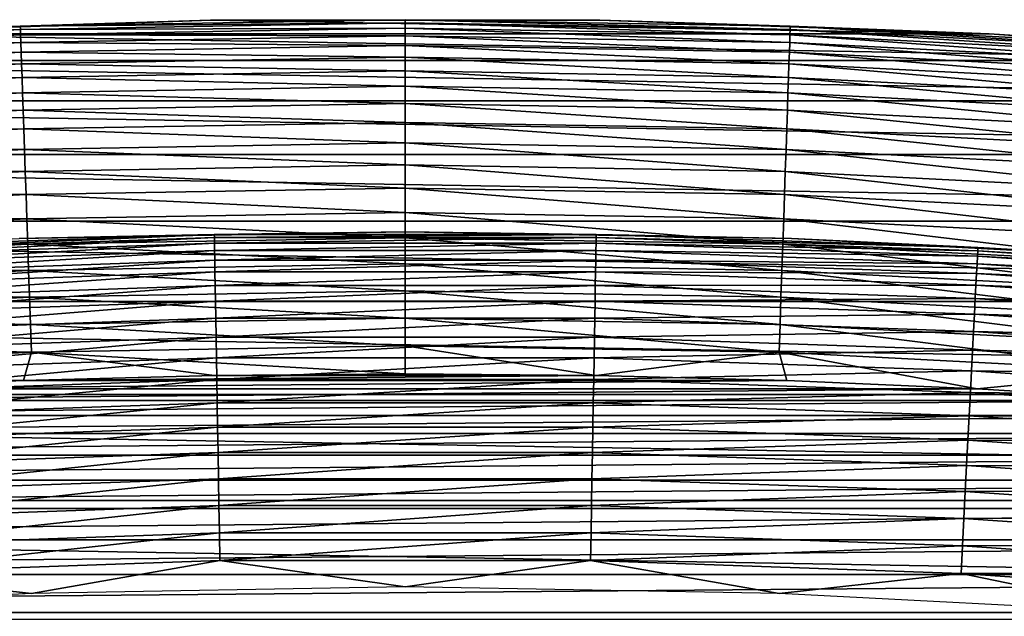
# Model space of a CAD drawing. Header units: millimetres. Extents: x -161 to 161, y -94 to 1149.
# Tile 543 of 656: x 73.91 to 76.69, y -27.48 to -25.8. Entities that reach past the tile are written whole.
import ezdxf

# ---------------------------------------------------------------- set-up
doc = ezdxf.new("R2010")
doc.units = ezdxf.units.MM
doc.header["$LTSCALE"] = 81.481481
for name, color, linetype in [('425', 7, 'CONTINUOUS'), ('426', 7, 'CONTINUOUS'), ('427', 7, 'CONTINUOUS'), ('429', 7, 'CONTINUOUS'), ('430', 7, 'CONTINUOUS')]:
    doc.layers.add(name, color=color, linetype=linetype)

msp = doc.modelspace()

# ---------------------------------------------------------------- linework, layer by layer
at = {"layer": '425', "linetype": 'CONTINUOUS'}
for points in [[(74.4625, -26.8049, -46.2096), (73.9256, -26.8189, -46.2096), (75.5375, -26.8049, -46.2096), (74.4625, -26.8049, -46.2096)], [(75.5375, -26.8049, -46.2096), (73.9256, -26.8189, -46.2096), (76.0744, -26.8189, -46.2096), (75.5375, -26.8049, -46.2096)], [(75, -26.8003, -46.2096), (74.4625, -26.8049, -46.2096), (75.5375, -26.8049, -46.2096), (75, -26.8003, -46.2096)], [(73.9256, -26.8189, -46.2096), (73.3896, -26.8422, -46.2096), (76.0744, -26.8189, -46.2096), (73.9256, -26.8189, -46.2096)], [(76.0744, -26.8189, -46.2096), (73.3896, -26.8422, -46.2096), (76.6104, -26.8422, -46.2096), (76.0744, -26.8189, -46.2096)], [(73.3896, -26.8422, -46.2096), (72.855, -26.8749, -46.2096), (76.6104, -26.8422, -46.2096), (73.3896, -26.8422, -46.2096)], [(76.6104, -26.8422, -46.2096), (72.855, -26.8749, -46.2096), (77.145, -26.8749, -46.2096), (76.6104, -26.8422, -46.2096)], [(72.855, -26.8749, -46.2096), (72.321, -26.917, -46.2096), (77.145, -26.8749, -46.2096), (72.855, -26.8749, -46.2096)], [(77.145, -26.8749, -46.2096), (72.321, -26.917, -46.2096), (77.679, -26.917, -46.2096), (77.145, -26.8749, -46.2096)], [(72.321, -26.917, -46.2096), (71.7868, -26.9685, -46.2096), (77.679, -26.917, -46.2096), (72.321, -26.917, -46.2096)], [(77.679, -26.917, -46.2096), (71.7868, -26.9685, -46.2096), (78.2132, -26.9685, -46.2096), (77.679, -26.917, -46.2096)], [(71.7868, -26.9685, -46.2096), (71.2531, -27.0294, -46.2096), (78.2132, -26.9685, -46.2096), (71.7868, -26.9685, -46.2096)], [(78.2132, -26.9685, -46.2096), (71.2531, -27.0294, -46.2096), (78.747, -27.0294, -46.2096), (78.2132, -26.9685, -46.2096)], [(71.2531, -27.0294, -46.2096), (70.7202, -27.0995, -46.2096), (78.747, -27.0294, -46.2096), (71.2531, -27.0294, -46.2096)], [(78.747, -27.0294, -46.2096), (70.7202, -27.0995, -46.2096), (79.2799, -27.0995, -46.2096), (78.747, -27.0294, -46.2096)], [(70.7202, -27.0995, -46.2096), (70.1886, -27.179, -46.2096), (79.2799, -27.0995, -46.2096), (70.7202, -27.0995, -46.2096)], [(79.2799, -27.0995, -46.2096), (70.1886, -27.179, -46.2096), (79.8114, -27.179, -46.2096), (79.2799, -27.0995, -46.2096)], [(70.1886, -27.179, -46.2096), (69.6589, -27.2675, -46.2096), (79.8114, -27.179, -46.2096), (70.1886, -27.179, -46.2096)], [(79.8114, -27.179, -46.2096), (69.6589, -27.2675, -46.2096), (80.3411, -27.2675, -46.2096), (79.8114, -27.179, -46.2096)], [(69.6589, -27.2675, -46.2096), (69.1315, -27.3652, -46.2096), (80.3411, -27.2675, -46.2096), (69.6589, -27.2675, -46.2096)], [(80.3411, -27.2675, -46.2096), (69.1315, -27.3652, -46.2096), (80.8685, -27.3652, -46.2096), (80.3411, -27.2675, -46.2096)], [(69.1315, -27.3652, -46.2096), (68.6069, -27.4719, -46.2096), (80.8685, -27.3652, -46.2096), (69.1315, -27.3652, -46.2096)], [(80.8685, -27.3652, -46.2096), (68.6069, -27.4719, -46.2096), (81.3932, -27.4719, -46.2096), (80.8685, -27.3652, -46.2096)], [(68.6069, -27.4719, -46.2096), (68.0837, -27.588, -46.2096), (81.3932, -27.4719, -46.2096), (68.6069, -27.4719, -46.2096)], [(81.3932, -27.4719, -46.2096), (68.0837, -27.588, -46.2096), (81.9163, -27.588, -46.2096), (81.3932, -27.4719, -46.2096)]]:
    msp.add_3dface(points, dxfattribs=at)
at = {"layer": '426', "linetype": 'CONTINUOUS'}
for points in [[(74.4524, -25.8047, -66.2096), (76.6435, -25.8426, -66.2096), (73.3565, -25.8426, -66.2096), (74.4524, -25.8047, -66.2096)], [(75.5476, -25.8047, -66.2096), (76.6435, -25.8426, -66.2096), (74.4524, -25.8047, -66.2096), (75.5476, -25.8047, -66.2096)], [(73.3565, -25.8426, -66.2096), (77.7373, -25.9182, -66.2096), (72.2627, -25.9182, -66.2096), (73.3565, -25.8426, -66.2096)], [(76.6435, -25.8426, -66.2096), (77.7373, -25.9182, -66.2096), (73.3565, -25.8426, -66.2096), (76.6435, -25.8426, -66.2096)], [(72.2627, -25.9182, -66.2096), (78.8266, -26.0315, -66.2096), (71.1734, -26.0315, -66.2096), (72.2627, -25.9182, -66.2096)], [(77.7373, -25.9182, -66.2096), (78.8266, -26.0315, -66.2096), (72.2627, -25.9182, -66.2096), (77.7373, -25.9182, -66.2096)], [(71.1734, -26.0315, -66.2096), (79.9128, -26.1825, -66.2096), (70.0872, -26.1825, -66.2096), (71.1734, -26.0315, -66.2096)], [(78.8266, -26.0315, -66.2096), (79.9128, -26.1825, -66.2096), (71.1734, -26.0315, -66.2096), (78.8266, -26.0315, -66.2096)], [(70.0872, -26.1825, -66.2096), (80.9927, -26.3707, -66.2096), (69.0073, -26.3707, -66.2096), (70.0872, -26.1825, -66.2096)], [(79.9128, -26.1825, -66.2096), (80.9927, -26.3707, -66.2096), (70.0872, -26.1825, -66.2096), (79.9128, -26.1825, -66.2096)], [(69.0073, -26.3707, -66.2096), (82.0646, -26.596, -66.2096), (67.9354, -26.596, -66.2096), (69.0073, -26.3707, -66.2096)], [(80.9927, -26.3707, -66.2096), (82.0646, -26.596, -66.2096), (69.0073, -26.3707, -66.2096), (80.9927, -26.3707, -66.2096)], [(67.9354, -26.596, -66.2096), (83.1295, -26.8585, -66.2096), (66.8705, -26.8585, -66.2096), (67.9354, -26.596, -66.2096)], [(82.0646, -26.596, -66.2096), (83.1295, -26.8585, -66.2096), (67.9354, -26.596, -66.2096), (82.0646, -26.596, -66.2096)], [(66.8705, -26.8585, -66.2096), (84.1838, -27.1572, -66.2096), (65.8162, -27.1572, -66.2096), (66.8705, -26.8585, -66.2096)], [(83.1295, -26.8585, -66.2096), (84.1838, -27.1572, -66.2096), (66.8705, -26.8585, -66.2096), (83.1295, -26.8585, -66.2096)], [(65.8162, -27.1572, -66.2096), (85.227, -27.4923, -66.2096), (64.773, -27.4923, -66.2096), (65.8162, -27.1572, -66.2096)], [(84.1838, -27.1572, -66.2096), (85.227, -27.4923, -66.2096), (65.8162, -27.1572, -66.2096), (84.1838, -27.1572, -66.2096)]]:
    msp.add_3dface(points, dxfattribs=at)
at = {"layer": '427', "linetype": 'CONTINUOUS'}
for points in [[(74.4524, -25.8047, -66.2096), (73.3565, -25.8426, -66.2096), (74.452, -25.8047, -47.2096), (74.4524, -25.8047, -66.2096)], [(74.452, -25.8047, -47.2096), (73.3565, -25.8426, -66.2096), (73.3566, -25.8426, -47.2096), (74.452, -25.8047, -47.2096)], [(75.548, -25.8047, -47.2096), (74.4524, -25.8047, -66.2096), (74.452, -25.8047, -47.2096), (75.548, -25.8047, -47.2096)], [(75.5476, -25.8047, -66.2096), (74.4524, -25.8047, -66.2096), (75.548, -25.8047, -47.2096), (75.5476, -25.8047, -66.2096)], [(76.6435, -25.8426, -66.2096), (75.5476, -25.8047, -66.2096), (76.6434, -25.8426, -47.2096), (76.6435, -25.8426, -66.2096)], [(76.6434, -25.8426, -47.2096), (75.5476, -25.8047, -66.2096), (75.548, -25.8047, -47.2096), (76.6434, -25.8426, -47.2096)], [(77.7369, -25.9182, -47.2096), (76.6435, -25.8426, -66.2096), (76.6434, -25.8426, -47.2096), (77.7369, -25.9182, -47.2096)], [(77.7373, -25.9182, -66.2096), (76.6435, -25.8426, -66.2096), (77.7369, -25.9182, -47.2096), (77.7373, -25.9182, -66.2096)]]:
    msp.add_3dface(points, dxfattribs=at)
at = {"layer": '429', "linetype": 'CONTINUOUS'}
for points in [[(74.452, -25.8047, -47.2096), (73.3566, -25.8426, -47.2096), (73.9161, -25.8215, -47.1325), (74.452, -25.8047, -47.2096)], [(74.452, -25.8047, -47.2096), (73.9161, -25.8215, -47.1325), (75, -25.803, -47.1325), (74.452, -25.8047, -47.2096)], [(73.9161, -25.8215, -47.1325), (75, -25.8121, -47.0544), (75, -25.803, -47.1325), (73.9161, -25.8215, -47.1325)], [(75.548, -25.8047, -47.2096), (74.452, -25.8047, -47.2096), (75, -25.803, -47.1325), (75.548, -25.8047, -47.2096)], [(75.548, -25.8047, -47.2096), (75, -25.803, -47.1325), (76.0839, -25.8215, -47.1325), (75.548, -25.8047, -47.2096)], [(75, -25.8121, -47.0544), (76.0836, -25.8306, -47.0544), (75, -25.803, -47.1325), (75, -25.8121, -47.0544)], [(75, -25.803, -47.1325), (76.0836, -25.8306, -47.0544), (76.0839, -25.8215, -47.1325), (75, -25.803, -47.1325)], [(76.6434, -25.8426, -47.2096), (75.548, -25.8047, -47.2096), (76.0839, -25.8215, -47.1325), (76.6434, -25.8426, -47.2096)], [(73.3566, -25.8426, -47.2096), (72.8335, -25.877, -47.1325), (73.9161, -25.8215, -47.1325), (73.3566, -25.8426, -47.2096)], [(72.8335, -25.877, -47.1325), (73.9164, -25.8306, -47.0544), (73.9161, -25.8215, -47.1325), (72.8335, -25.877, -47.1325)], [(72.8341, -25.8861, -47.0544), (73.9164, -25.8306, -47.0544), (72.8335, -25.877, -47.1325), (72.8341, -25.8861, -47.0544)], [(72.8341, -25.8861, -47.0544), (73.917, -25.8458, -46.9773), (73.9164, -25.8306, -47.0544), (72.8341, -25.8861, -47.0544)], [(73.9164, -25.8306, -47.0544), (75, -25.8121, -47.0544), (73.9161, -25.8215, -47.1325), (73.9164, -25.8306, -47.0544)], [(73.9164, -25.8306, -47.0544), (75, -25.8273, -46.9773), (75, -25.8121, -47.0544), (73.9164, -25.8306, -47.0544)], [(73.917, -25.8458, -46.9773), (75, -25.8273, -46.9773), (73.9164, -25.8306, -47.0544), (73.917, -25.8458, -46.9773)], [(73.917, -25.8458, -46.9773), (75, -25.8486, -46.9017), (75, -25.8273, -46.9773), (73.917, -25.8458, -46.9773)], [(75, -25.8273, -46.9773), (76.083, -25.8458, -46.9773), (75, -25.8121, -47.0544), (75, -25.8273, -46.9773)], [(75, -25.8121, -47.0544), (76.083, -25.8458, -46.9773), (76.0836, -25.8306, -47.0544), (75, -25.8121, -47.0544)], [(75, -25.8486, -46.9017), (76.0823, -25.8671, -46.9017), (75, -25.8273, -46.9773), (75, -25.8486, -46.9017)], [(75, -25.8273, -46.9773), (76.0823, -25.8671, -46.9017), (76.083, -25.8458, -46.9773), (75, -25.8273, -46.9773)], [(76.083, -25.8458, -46.9773), (77.1648, -25.9013, -46.9773), (76.0836, -25.8306, -47.0544), (76.083, -25.8458, -46.9773)], [(76.0836, -25.8306, -47.0544), (77.1659, -25.8861, -47.0544), (76.0839, -25.8215, -47.1325), (76.0836, -25.8306, -47.0544)], [(76.0836, -25.8306, -47.0544), (77.1648, -25.9013, -46.9773), (77.1659, -25.8861, -47.0544), (76.0836, -25.8306, -47.0544)], [(76.6434, -25.8426, -47.2096), (76.0839, -25.8215, -47.1325), (77.1665, -25.877, -47.1325), (76.6434, -25.8426, -47.2096)], [(76.0839, -25.8215, -47.1325), (77.1659, -25.8861, -47.0544), (77.1665, -25.877, -47.1325), (76.0839, -25.8215, -47.1325)], [(72.8352, -25.9013, -46.9773), (73.917, -25.8458, -46.9773), (72.8341, -25.8861, -47.0544), (72.8352, -25.9013, -46.9773)], [(72.8352, -25.9013, -46.9773), (73.9177, -25.8671, -46.9017), (73.917, -25.8458, -46.9773), (72.8352, -25.9013, -46.9773)], [(73.9177, -25.8671, -46.9017), (75, -25.8486, -46.9017), (73.917, -25.8458, -46.9773), (73.9177, -25.8671, -46.9017)], [(73.9177, -25.8671, -46.9017), (75, -25.8757, -46.8279), (75, -25.8486, -46.9017), (73.9177, -25.8671, -46.9017)], [(75, -25.8757, -46.8279), (76.0814, -25.8942, -46.8279), (75, -25.8486, -46.9017), (75, -25.8757, -46.8279)], [(75, -25.8486, -46.9017), (76.0814, -25.8942, -46.8279), (76.0823, -25.8671, -46.9017), (75, -25.8486, -46.9017)], [(76.0823, -25.8671, -46.9017), (77.1634, -25.9225, -46.9017), (76.083, -25.8458, -46.9773), (76.0823, -25.8671, -46.9017)], [(76.083, -25.8458, -46.9773), (77.1634, -25.9225, -46.9017), (77.1648, -25.9013, -46.9773), (76.083, -25.8458, -46.9773)], [(77.7369, -25.9182, -47.2096), (76.6434, -25.8426, -47.2096), (77.1665, -25.877, -47.1325), (77.7369, -25.9182, -47.2096)], [(72.8366, -25.9225, -46.9017), (73.9177, -25.8671, -46.9017), (72.8352, -25.9013, -46.9773), (72.8366, -25.9225, -46.9017)], [(72.8366, -25.9225, -46.9017), (73.9186, -25.8942, -46.8279), (73.9177, -25.8671, -46.9017), (72.8366, -25.9225, -46.9017)], [(73.9186, -25.8942, -46.8279), (75, -25.8757, -46.8279), (73.9177, -25.8671, -46.9017), (73.9186, -25.8942, -46.8279)], [(73.9186, -25.8942, -46.8279), (75, -25.9085, -46.7565), (75, -25.8757, -46.8279), (73.9186, -25.8942, -46.8279)], [(75, -25.9085, -46.7565), (76.0803, -25.927, -46.7565), (75, -25.8757, -46.8279), (75, -25.9085, -46.7565)], [(75, -25.8757, -46.8279), (76.0803, -25.927, -46.7565), (76.0814, -25.8942, -46.8279), (75, -25.8757, -46.8279)], [(76.0814, -25.8942, -46.8279), (77.1615, -25.9495, -46.8279), (76.0823, -25.8671, -46.9017), (76.0814, -25.8942, -46.8279)], [(76.0823, -25.8671, -46.9017), (77.1615, -25.9495, -46.8279), (77.1634, -25.9225, -46.9017), (76.0823, -25.8671, -46.9017)], [(72.8385, -25.9495, -46.8279), (73.9186, -25.8942, -46.8279), (72.8366, -25.9225, -46.9017), (72.8385, -25.9495, -46.8279)], [(72.8385, -25.9495, -46.8279), (73.9197, -25.927, -46.7565), (73.9186, -25.8942, -46.8279), (72.8385, -25.9495, -46.8279)], [(73.9197, -25.927, -46.7565), (75, -25.9085, -46.7565), (73.9186, -25.8942, -46.8279), (73.9197, -25.927, -46.7565)], [(73.9197, -25.927, -46.7565), (75, -25.9469, -46.6879), (75, -25.9085, -46.7565), (73.9197, -25.927, -46.7565)], [(75, -25.9469, -46.6879), (76.079, -25.9653, -46.6879), (75, -25.9085, -46.7565), (75, -25.9469, -46.6879)], [(75, -25.9085, -46.7565), (76.079, -25.9653, -46.6879), (76.0803, -25.927, -46.7565), (75, -25.9085, -46.7565)], [(76.0803, -25.927, -46.7565), (77.1593, -25.9823, -46.7565), (76.0814, -25.8942, -46.8279), (76.0803, -25.927, -46.7565)], [(76.0814, -25.8942, -46.8279), (77.1593, -25.9823, -46.7565), (77.1615, -25.9495, -46.8279), (76.0814, -25.8942, -46.8279)], [(72.8407, -25.9823, -46.7565), (73.9197, -25.927, -46.7565), (72.8385, -25.9495, -46.8279), (72.8407, -25.9823, -46.7565)], [(72.8407, -25.9823, -46.7565), (73.921, -25.9653, -46.6879), (73.9197, -25.927, -46.7565), (72.8407, -25.9823, -46.7565)], [(73.921, -25.9653, -46.6879), (75, -25.9469, -46.6879), (73.9197, -25.927, -46.7565), (73.921, -25.9653, -46.6879)], [(76.079, -25.9653, -46.6879), (77.1567, -26.0205, -46.6879), (76.0803, -25.927, -46.7565), (76.079, -25.9653, -46.6879)], [(76.0803, -25.927, -46.7565), (77.1567, -26.0205, -46.6879), (77.1593, -25.9823, -46.7565), (76.0803, -25.927, -46.7565)], [(72.8433, -26.0205, -46.6879), (73.921, -25.9653, -46.6879), (72.8407, -25.9823, -46.7565), (72.8433, -26.0205, -46.6879)], [(72.8433, -26.0205, -46.6879), (73.9225, -26.0089, -46.6225), (73.921, -25.9653, -46.6879), (72.8433, -26.0205, -46.6879)], [(73.921, -25.9653, -46.6879), (75, -25.9905, -46.6225), (75, -25.9469, -46.6879), (73.921, -25.9653, -46.6879)], [(73.9225, -26.0089, -46.6225), (75, -25.9905, -46.6225), (73.921, -25.9653, -46.6879), (73.9225, -26.0089, -46.6225)], [(75, -25.9905, -46.6225), (76.0775, -26.0089, -46.6225), (75, -25.9469, -46.6879), (75, -25.9905, -46.6225)], [(75, -25.9469, -46.6879), (76.0775, -26.0089, -46.6225), (76.079, -25.9653, -46.6879), (75, -25.9469, -46.6879)], [(76.0775, -26.0089, -46.6225), (77.1537, -26.064, -46.6225), (76.079, -25.9653, -46.6879), (76.0775, -26.0089, -46.6225)], [(76.079, -25.9653, -46.6879), (77.1537, -26.064, -46.6225), (77.1567, -26.0205, -46.6879), (76.079, -25.9653, -46.6879)], [(73.9225, -26.0089, -46.6225), (75, -26.0391, -46.5607), (75, -25.9905, -46.6225), (73.9225, -26.0089, -46.6225)], [(75, -26.0391, -46.5607), (76.0758, -26.0575, -46.5607), (75, -25.9905, -46.6225), (75, -26.0391, -46.5607)], [(75, -25.9905, -46.6225), (76.0758, -26.0575, -46.5607), (76.0775, -26.0089, -46.6225), (75, -25.9905, -46.6225)], [(72.8463, -26.064, -46.6225), (73.9225, -26.0089, -46.6225), (72.8433, -26.0205, -46.6879), (72.8463, -26.064, -46.6225)], [(72.8463, -26.064, -46.6225), (73.9242, -26.0575, -46.5607), (73.9225, -26.0089, -46.6225), (72.8463, -26.064, -46.6225)], [(73.9242, -26.0575, -46.5607), (75, -26.0391, -46.5607), (73.9225, -26.0089, -46.6225), (73.9242, -26.0575, -46.5607)], [(76.0758, -26.0575, -46.5607), (77.1504, -26.1125, -46.5607), (76.0775, -26.0089, -46.6225), (76.0758, -26.0575, -46.5607)], [(76.0775, -26.0089, -46.6225), (77.1504, -26.1125, -46.5607), (77.1537, -26.064, -46.6225), (76.0775, -26.0089, -46.6225)], [(73.9242, -26.0575, -46.5607), (75, -26.0924, -46.5029), (75, -26.0391, -46.5607), (73.9242, -26.0575, -46.5607)], [(75, -26.0924, -46.5029), (76.074, -26.1107, -46.5029), (75, -26.0391, -46.5607), (75, -26.0924, -46.5029)], [(75, -26.0391, -46.5607), (76.074, -26.1107, -46.5029), (76.0758, -26.0575, -46.5607), (75, -26.0391, -46.5607)], [(72.8496, -26.1125, -46.5607), (73.9242, -26.0575, -46.5607), (72.8463, -26.064, -46.6225), (72.8496, -26.1125, -46.5607)], [(72.8496, -26.1125, -46.5607), (73.926, -26.1107, -46.5029), (73.9242, -26.0575, -46.5607), (72.8496, -26.1125, -46.5607)], [(73.926, -26.1107, -46.5029), (75, -26.0924, -46.5029), (73.9242, -26.0575, -46.5607), (73.926, -26.1107, -46.5029)], [(76.074, -26.1107, -46.5029), (77.1467, -26.1657, -46.5029), (76.0758, -26.0575, -46.5607), (76.074, -26.1107, -46.5029)], [(76.0758, -26.0575, -46.5607), (77.1467, -26.1657, -46.5029), (77.1504, -26.1125, -46.5607), (76.0758, -26.0575, -46.5607)], [(72.8533, -26.1657, -46.5029), (73.926, -26.1107, -46.5029), (72.8496, -26.1125, -46.5607), (72.8533, -26.1657, -46.5029)], [(72.8533, -26.1657, -46.5029), (73.928, -26.1684, -46.4496), (73.926, -26.1107, -46.5029), (72.8533, -26.1657, -46.5029)], [(73.926, -26.1107, -46.5029), (75, -26.1501, -46.4496), (75, -26.0924, -46.5029), (73.926, -26.1107, -46.5029)], [(73.928, -26.1684, -46.4496), (75, -26.1501, -46.4496), (73.926, -26.1107, -46.5029), (73.928, -26.1684, -46.4496)], [(75, -26.1501, -46.4496), (76.072, -26.1684, -46.4496), (75, -26.0924, -46.5029), (75, -26.1501, -46.4496)], [(75, -26.0924, -46.5029), (76.072, -26.1684, -46.4496), (76.074, -26.1107, -46.5029), (75, -26.0924, -46.5029)], [(76.072, -26.1684, -46.4496), (77.1428, -26.2233, -46.4496), (76.074, -26.1107, -46.5029), (76.072, -26.1684, -46.4496)], [(76.074, -26.1107, -46.5029), (77.1428, -26.2233, -46.4496), (77.1467, -26.1657, -46.5029), (76.074, -26.1107, -46.5029)], [(72.8572, -26.2233, -46.4496), (73.928, -26.1684, -46.4496), (72.8533, -26.1657, -46.5029), (72.8572, -26.2233, -46.4496)], [(73.928, -26.1684, -46.4496), (75, -26.2118, -46.4009), (75, -26.1501, -46.4496), (73.928, -26.1684, -46.4496)], [(75, -26.2118, -46.4009), (76.0699, -26.23, -46.4009), (75, -26.1501, -46.4496), (75, -26.2118, -46.4009)], [(75, -26.1501, -46.4496), (76.0699, -26.23, -46.4009), (76.072, -26.1684, -46.4496), (75, -26.1501, -46.4496)], [(72.8572, -26.2233, -46.4496), (73.9301, -26.23, -46.4009), (73.928, -26.1684, -46.4496), (72.8572, -26.2233, -46.4496)], [(73.9301, -26.23, -46.4009), (75, -26.2118, -46.4009), (73.928, -26.1684, -46.4496), (73.9301, -26.23, -46.4009)], [(76.0699, -26.23, -46.4009), (77.1386, -26.2848, -46.4009), (76.072, -26.1684, -46.4496), (76.0699, -26.23, -46.4009)], [(76.072, -26.1684, -46.4496), (77.1386, -26.2848, -46.4009), (77.1428, -26.2233, -46.4496), (76.072, -26.1684, -46.4496)], [(73.9301, -26.23, -46.4009), (75, -26.2771, -46.3572), (75, -26.2118, -46.4009), (73.9301, -26.23, -46.4009)], [(75, -26.2771, -46.3572), (76.0677, -26.2953, -46.3572), (75, -26.2118, -46.4009), (75, -26.2771, -46.3572)], [(75, -26.2118, -46.4009), (76.0677, -26.2953, -46.3572), (76.0699, -26.23, -46.4009), (75, -26.2118, -46.4009)], [(72.8614, -26.2848, -46.4009), (73.9301, -26.23, -46.4009), (72.8572, -26.2233, -46.4496), (72.8614, -26.2848, -46.4009)], [(72.8614, -26.2848, -46.4009), (73.9323, -26.2953, -46.3572), (73.9301, -26.23, -46.4009), (72.8614, -26.2848, -46.4009)], [(73.9323, -26.2953, -46.3572), (75, -26.2771, -46.3572), (73.9301, -26.23, -46.4009), (73.9323, -26.2953, -46.3572)], [(76.0677, -26.2953, -46.3572), (77.1341, -26.35, -46.3572), (76.0699, -26.23, -46.4009), (76.0677, -26.2953, -46.3572)], [(76.0699, -26.23, -46.4009), (77.1341, -26.35, -46.3572), (77.1386, -26.2848, -46.4009), (76.0699, -26.23, -46.4009)], [(73.9323, -26.2953, -46.3572), (75, -26.3457, -46.3187), (75, -26.2771, -46.3572), (73.9323, -26.2953, -46.3572)], [(75, -26.3457, -46.3187), (76.0654, -26.3639, -46.3187), (75, -26.2771, -46.3572), (75, -26.3457, -46.3187)], [(75, -26.2771, -46.3572), (76.0654, -26.3639, -46.3187), (76.0677, -26.2953, -46.3572), (75, -26.2771, -46.3572)], [(72.8659, -26.35, -46.3572), (73.9323, -26.2953, -46.3572), (72.8614, -26.2848, -46.4009), (72.8659, -26.35, -46.3572)], [(72.8659, -26.35, -46.3572), (73.9346, -26.3639, -46.3187), (73.9323, -26.2953, -46.3572), (72.8659, -26.35, -46.3572)], [(73.9346, -26.3639, -46.3187), (75, -26.3457, -46.3187), (73.9323, -26.2953, -46.3572), (73.9346, -26.3639, -46.3187)], [(76.0654, -26.3639, -46.3187), (77.1295, -26.4184, -46.3187), (76.0677, -26.2953, -46.3572), (76.0654, -26.3639, -46.3187)], [(76.0677, -26.2953, -46.3572), (77.1295, -26.4184, -46.3187), (77.1341, -26.35, -46.3572), (76.0677, -26.2953, -46.3572)], [(72.8705, -26.4184, -46.3187), (73.9346, -26.3639, -46.3187), (72.8659, -26.35, -46.3572), (72.8705, -26.4184, -46.3187)], [(73.9346, -26.3639, -46.3187), (75, -26.417, -46.2858), (75, -26.3457, -46.3187), (73.9346, -26.3639, -46.3187)], [(75, -26.417, -46.2858), (76.0629, -26.4352, -46.2858), (75, -26.3457, -46.3187), (75, -26.417, -46.2858)], [(75, -26.3457, -46.3187), (76.0629, -26.4352, -46.2858), (76.0654, -26.3639, -46.3187), (75, -26.3457, -46.3187)], [(72.8705, -26.4184, -46.3187), (73.9371, -26.4352, -46.2858), (73.9346, -26.3639, -46.3187), (72.8705, -26.4184, -46.3187)], [(73.9371, -26.4352, -46.2858), (75, -26.417, -46.2858), (73.9346, -26.3639, -46.3187), (73.9371, -26.4352, -46.2858)], [(76.0629, -26.4352, -46.2858), (77.1246, -26.4896, -46.2858), (76.0654, -26.3639, -46.3187), (76.0629, -26.4352, -46.2858)], [(76.0654, -26.3639, -46.3187), (77.1246, -26.4896, -46.2858), (77.1295, -26.4184, -46.3187), (76.0654, -26.3639, -46.3187)], [(73.9371, -26.4352, -46.2858), (75, -26.4908, -46.2586), (75, -26.417, -46.2858), (73.9371, -26.4352, -46.2858)], [(75, -26.4908, -46.2586), (76.0604, -26.5089, -46.2586), (75, -26.417, -46.2858), (75, -26.4908, -46.2586)], [(75, -26.417, -46.2858), (76.0604, -26.5089, -46.2586), (76.0629, -26.4352, -46.2858), (75, -26.417, -46.2858)], [(72.8754, -26.4896, -46.2858), (73.9371, -26.4352, -46.2858), (72.8705, -26.4184, -46.3187), (72.8754, -26.4896, -46.2858)], [(72.8754, -26.4896, -46.2858), (73.9396, -26.5089, -46.2586), (73.9371, -26.4352, -46.2858), (72.8754, -26.4896, -46.2858)], [(73.9396, -26.5089, -46.2586), (75, -26.4908, -46.2586), (73.9371, -26.4352, -46.2858), (73.9396, -26.5089, -46.2586)], [(76.0604, -26.5089, -46.2586), (77.1196, -26.5632, -46.2586), (76.0629, -26.4352, -46.2858), (76.0604, -26.5089, -46.2586)], [(76.0629, -26.4352, -46.2858), (77.1196, -26.5632, -46.2586), (77.1246, -26.4896, -46.2858), (76.0629, -26.4352, -46.2858)], [(72.8804, -26.5632, -46.2586), (73.9396, -26.5089, -46.2586), (72.8754, -26.4896, -46.2858), (72.8804, -26.5632, -46.2586)], [(73.9396, -26.5089, -46.2586), (75, -26.5664, -46.2372), (75, -26.4908, -46.2586), (73.9396, -26.5089, -46.2586)], [(75, -26.5664, -46.2372), (76.0578, -26.5845, -46.2372), (75, -26.4908, -46.2586), (75, -26.5664, -46.2372)], [(75, -26.4908, -46.2586), (76.0578, -26.5845, -46.2372), (76.0604, -26.5089, -46.2586), (75, -26.4908, -46.2586)], [(72.8804, -26.5632, -46.2586), (73.9422, -26.5845, -46.2372), (73.9396, -26.5089, -46.2586), (72.8804, -26.5632, -46.2586)], [(73.9422, -26.5845, -46.2372), (75, -26.5664, -46.2372), (73.9396, -26.5089, -46.2586), (73.9422, -26.5845, -46.2372)], [(76.0578, -26.5845, -46.2372), (77.1144, -26.6386, -46.2372), (76.0604, -26.5089, -46.2586), (76.0578, -26.5845, -46.2372)], [(76.0604, -26.5089, -46.2586), (77.1144, -26.6386, -46.2372), (77.1196, -26.5632, -46.2586), (76.0604, -26.5089, -46.2586)], [(72.8856, -26.6386, -46.2372), (73.9422, -26.5845, -46.2372), (72.8804, -26.5632, -46.2586), (72.8856, -26.6386, -46.2372)], [(73.9422, -26.5845, -46.2372), (75, -26.6435, -46.2219), (75, -26.5664, -46.2372), (73.9422, -26.5845, -46.2372)], [(75, -26.6435, -46.2219), (76.0552, -26.6615, -46.2219), (75, -26.5664, -46.2372), (75, -26.6435, -46.2219)], [(75, -26.5664, -46.2372), (76.0552, -26.6615, -46.2219), (76.0578, -26.5845, -46.2372), (75, -26.5664, -46.2372)], [(72.8856, -26.6386, -46.2372), (73.9448, -26.6615, -46.2219), (73.9422, -26.5845, -46.2372), (72.8856, -26.6386, -46.2372)], [(73.9448, -26.6615, -46.2219), (75, -26.6435, -46.2219), (73.9422, -26.5845, -46.2372), (73.9448, -26.6615, -46.2219)], [(76.0552, -26.6615, -46.2219), (77.1091, -26.7155, -46.2219), (76.0578, -26.5845, -46.2372), (76.0552, -26.6615, -46.2219)], [(76.0578, -26.5845, -46.2372), (77.1091, -26.7155, -46.2219), (77.1144, -26.6386, -46.2372), (76.0578, -26.5845, -46.2372)], [(72.8909, -26.7155, -46.2219), (73.9448, -26.6615, -46.2219), (72.8856, -26.6386, -46.2372), (72.8909, -26.7155, -46.2219)], [(72.8909, -26.7155, -46.2219), (73.9475, -26.7395, -46.2126), (73.9448, -26.6615, -46.2219), (72.8909, -26.7155, -46.2219)], [(73.9448, -26.6615, -46.2219), (75, -26.7215, -46.2126), (75, -26.6435, -46.2219), (73.9448, -26.6615, -46.2219)], [(73.9475, -26.7395, -46.2126), (75, -26.7215, -46.2126), (73.9448, -26.6615, -46.2219), (73.9475, -26.7395, -46.2126)], [(75, -26.7215, -46.2126), (76.0525, -26.7395, -46.2126), (75, -26.6435, -46.2219), (75, -26.7215, -46.2126)], [(75, -26.6435, -46.2219), (76.0525, -26.7395, -46.2126), (76.0552, -26.6615, -46.2219), (75, -26.6435, -46.2219)], [(76.0525, -26.7395, -46.2126), (77.1038, -26.7934, -46.2126), (76.0552, -26.6615, -46.2219), (76.0525, -26.7395, -46.2126)], [(76.0552, -26.6615, -46.2219), (77.1038, -26.7934, -46.2126), (77.1091, -26.7155, -46.2219), (76.0552, -26.6615, -46.2219)], [(72.8962, -26.7934, -46.2126), (73.9475, -26.7395, -46.2126), (72.8909, -26.7155, -46.2219), (72.8962, -26.7934, -46.2126)], [(73.9475, -26.7395, -46.2126), (75, -26.8003, -46.2096), (75, -26.7215, -46.2126), (73.9475, -26.7395, -46.2126)], [(75, -26.8003, -46.2096), (75.5375, -26.8049, -46.2096), (75, -26.7215, -46.2126), (75, -26.8003, -46.2096)], [(75, -26.7215, -46.2126), (75.5375, -26.8049, -46.2096), (76.0525, -26.7395, -46.2126), (75, -26.7215, -46.2126)], [(72.8962, -26.7934, -46.2126), (73.9256, -26.8189, -46.2096), (73.9475, -26.7395, -46.2126), (72.8962, -26.7934, -46.2126)], [(73.9256, -26.8189, -46.2096), (74.4625, -26.8049, -46.2096), (73.9475, -26.7395, -46.2126), (73.9256, -26.8189, -46.2096)], [(74.4625, -26.8049, -46.2096), (75, -26.8003, -46.2096), (73.9475, -26.7395, -46.2126), (74.4625, -26.8049, -46.2096)], [(75.5375, -26.8049, -46.2096), (76.0744, -26.8189, -46.2096), (76.0525, -26.7395, -46.2126), (75.5375, -26.8049, -46.2096)], [(76.0744, -26.8189, -46.2096), (76.6104, -26.8422, -46.2096), (76.0525, -26.7395, -46.2126), (76.0744, -26.8189, -46.2096)], [(76.0525, -26.7395, -46.2126), (76.6104, -26.8422, -46.2096), (77.1038, -26.7934, -46.2126), (76.0525, -26.7395, -46.2126)], [(73.3896, -26.8422, -46.2096), (73.9256, -26.8189, -46.2096), (72.8962, -26.7934, -46.2126), (73.3896, -26.8422, -46.2096)], [(76.6104, -26.8422, -46.2096), (77.145, -26.8749, -46.2096), (77.1038, -26.7934, -46.2126), (76.6104, -26.8422, -46.2096)]]:
    msp.add_3dface(points, dxfattribs=at)
at = {"layer": '430', "color": 7, "linetype": 'CONTINUOUS', "true_color": 0xaaaaaa}
for points in [[(74.4624, -26.4076, -47.7325), (73.3878, -26.4447, -47.7325), (73.9129, -26.419, -47.8096), (74.4624, -26.4076, -47.7325)], [(73.3878, -26.4447, -47.7325), (74.4624, -26.4076, -47.7325), (73.3883, -26.4538, -47.6544), (73.3878, -26.4447, -47.7325)], [(73.3883, -26.4538, -47.6544), (74.4624, -26.4076, -47.7325), (74.4625, -26.4167, -47.6544), (73.3883, -26.4538, -47.6544)], [(73.3883, -26.4538, -47.6544), (74.4625, -26.4167, -47.6544), (73.389, -26.4691, -47.5773), (73.3883, -26.4538, -47.6544)], [(73.389, -26.4691, -47.5773), (74.4625, -26.4167, -47.6544), (74.4628, -26.432, -47.5773), (73.389, -26.4691, -47.5773)], [(75, -26.4, -47.8096), (74.4624, -26.4076, -47.7325), (73.9129, -26.419, -47.8096), (75, -26.4, -47.8096)], [(75.5376, -26.4076, -47.7325), (74.4624, -26.4076, -47.7325), (75, -26.4, -47.8096), (75.5376, -26.4076, -47.7325)], [(74.4624, -26.4076, -47.7325), (75.5376, -26.4076, -47.7325), (74.4625, -26.4167, -47.6544), (74.4624, -26.4076, -47.7325)], [(74.4625, -26.4167, -47.6544), (75.5376, -26.4076, -47.7325), (75.5375, -26.4167, -47.6544), (74.4625, -26.4167, -47.6544)], [(74.4625, -26.4167, -47.6544), (75.5375, -26.4167, -47.6544), (74.4628, -26.432, -47.5773), (74.4625, -26.4167, -47.6544)], [(74.4628, -26.432, -47.5773), (75.5375, -26.4167, -47.6544), (75.5372, -26.432, -47.5773), (74.4628, -26.432, -47.5773)], [(76.0871, -26.419, -47.8096), (75.5376, -26.4076, -47.7325), (75, -26.4, -47.8096), (76.0871, -26.419, -47.8096)], [(75.5375, -26.4167, -47.6544), (76.6117, -26.4538, -47.6544), (75.5372, -26.432, -47.5773), (75.5375, -26.4167, -47.6544)], [(75.5376, -26.4076, -47.7325), (76.6122, -26.4447, -47.7325), (75.5375, -26.4167, -47.6544), (75.5376, -26.4076, -47.7325)], [(75.5375, -26.4167, -47.6544), (76.6122, -26.4447, -47.7325), (76.6117, -26.4538, -47.6544), (75.5375, -26.4167, -47.6544)], [(76.6122, -26.4447, -47.7325), (75.5376, -26.4076, -47.7325), (76.0871, -26.419, -47.8096), (76.6122, -26.4447, -47.7325)], [(73.389, -26.4691, -47.5773), (74.4628, -26.432, -47.5773), (73.3901, -26.4903, -47.5017), (73.389, -26.4691, -47.5773)], [(73.3901, -26.4903, -47.5017), (74.4628, -26.432, -47.5773), (74.4632, -26.4532, -47.5017), (73.3901, -26.4903, -47.5017)], [(74.4628, -26.432, -47.5773), (75.5372, -26.432, -47.5773), (74.4632, -26.4532, -47.5017), (74.4628, -26.432, -47.5773)], [(74.4632, -26.4532, -47.5017), (75.5372, -26.432, -47.5773), (75.5368, -26.4532, -47.5017), (74.4632, -26.4532, -47.5017)], [(75.5372, -26.432, -47.5773), (76.611, -26.4691, -47.5773), (75.5368, -26.4532, -47.5017), (75.5372, -26.432, -47.5773)], [(75.5372, -26.432, -47.5773), (76.6117, -26.4538, -47.6544), (76.611, -26.4691, -47.5773), (75.5372, -26.432, -47.5773)], [(77.1729, -26.4759, -47.8096), (76.6122, -26.4447, -47.7325), (76.0871, -26.419, -47.8096), (77.1729, -26.4759, -47.8096)], [(76.6122, -26.4447, -47.7325), (77.6849, -26.5189, -47.7325), (76.6117, -26.4538, -47.6544), (76.6122, -26.4447, -47.7325)], [(77.6849, -26.5189, -47.7325), (76.6122, -26.4447, -47.7325), (77.1729, -26.4759, -47.8096), (77.6849, -26.5189, -47.7325)], [(73.3901, -26.4903, -47.5017), (74.4632, -26.4532, -47.5017), (73.3916, -26.5174, -47.4279), (73.3901, -26.4903, -47.5017)], [(73.3916, -26.5174, -47.4279), (74.4632, -26.4532, -47.5017), (74.4636, -26.4803, -47.4279), (73.3916, -26.5174, -47.4279)], [(74.4632, -26.4532, -47.5017), (75.5368, -26.4532, -47.5017), (74.4636, -26.4803, -47.4279), (74.4632, -26.4532, -47.5017)], [(74.4636, -26.4803, -47.4279), (75.5368, -26.4532, -47.5017), (75.5364, -26.4803, -47.4279), (74.4636, -26.4803, -47.4279)], [(75.5368, -26.4532, -47.5017), (76.6099, -26.4903, -47.5017), (75.5364, -26.4803, -47.4279), (75.5368, -26.4532, -47.5017)], [(75.5368, -26.4532, -47.5017), (76.611, -26.4691, -47.5773), (76.6099, -26.4903, -47.5017), (75.5368, -26.4532, -47.5017)], [(76.611, -26.4691, -47.5773), (77.6828, -26.5432, -47.5773), (76.6099, -26.4903, -47.5017), (76.611, -26.4691, -47.5773)], [(76.6117, -26.4538, -47.6544), (77.6841, -26.528, -47.6544), (76.611, -26.4691, -47.5773), (76.6117, -26.4538, -47.6544)], [(76.611, -26.4691, -47.5773), (77.6841, -26.528, -47.6544), (77.6828, -26.5432, -47.5773), (76.611, -26.4691, -47.5773)], [(76.6117, -26.4538, -47.6544), (77.6849, -26.5189, -47.7325), (77.6841, -26.528, -47.6544), (76.6117, -26.4538, -47.6544)], [(73.3916, -26.5174, -47.4279), (74.4636, -26.4803, -47.4279), (73.3933, -26.5501, -47.3565), (73.3916, -26.5174, -47.4279)], [(73.3933, -26.5501, -47.3565), (74.4636, -26.4803, -47.4279), (74.4642, -26.5132, -47.3565), (73.3933, -26.5501, -47.3565)], [(74.4636, -26.4803, -47.4279), (75.5364, -26.4803, -47.4279), (74.4642, -26.5132, -47.3565), (74.4636, -26.4803, -47.4279)], [(74.4642, -26.5132, -47.3565), (75.5364, -26.4803, -47.4279), (75.5358, -26.5132, -47.3565), (74.4642, -26.5132, -47.3565)], [(75.5364, -26.4803, -47.4279), (76.6084, -26.5174, -47.4279), (75.5358, -26.5132, -47.3565), (75.5364, -26.4803, -47.4279)], [(75.5364, -26.4803, -47.4279), (76.6099, -26.4903, -47.5017), (76.6084, -26.5174, -47.4279), (75.5364, -26.4803, -47.4279)], [(76.6099, -26.4903, -47.5017), (77.681, -26.5643, -47.5017), (76.6084, -26.5174, -47.4279), (76.6099, -26.4903, -47.5017)], [(76.6099, -26.4903, -47.5017), (77.6828, -26.5432, -47.5773), (77.681, -26.5643, -47.5017), (76.6099, -26.4903, -47.5017)], [(73.3933, -26.5501, -47.3565), (74.4642, -26.5132, -47.3565), (73.3952, -26.5884, -47.2879), (73.3933, -26.5501, -47.3565)], [(73.3952, -26.5884, -47.2879), (74.4642, -26.5132, -47.3565), (74.4649, -26.5515, -47.2879), (73.3952, -26.5884, -47.2879)], [(74.4642, -26.5132, -47.3565), (75.5358, -26.5132, -47.3565), (74.4649, -26.5515, -47.2879), (74.4642, -26.5132, -47.3565)], [(74.4649, -26.5515, -47.2879), (75.5358, -26.5132, -47.3565), (75.5351, -26.5515, -47.2879), (74.4649, -26.5515, -47.2879)], [(75.5358, -26.5132, -47.3565), (76.6067, -26.5501, -47.3565), (75.5351, -26.5515, -47.2879), (75.5358, -26.5132, -47.3565)], [(75.5358, -26.5132, -47.3565), (76.6084, -26.5174, -47.4279), (76.6067, -26.5501, -47.3565), (75.5358, -26.5132, -47.3565)], [(76.6084, -26.5174, -47.4279), (77.6786, -26.5914, -47.4279), (76.6067, -26.5501, -47.3565), (76.6084, -26.5174, -47.4279)], [(76.6084, -26.5174, -47.4279), (77.681, -26.5643, -47.5017), (77.6786, -26.5914, -47.4279), (76.6084, -26.5174, -47.4279)], [(73.3952, -26.5884, -47.2879), (74.4649, -26.5515, -47.2879), (73.3975, -26.632, -47.2225), (73.3952, -26.5884, -47.2879)], [(73.3975, -26.632, -47.2225), (74.4649, -26.5515, -47.2879), (74.4656, -26.5951, -47.2225), (73.3975, -26.632, -47.2225)], [(74.4649, -26.5515, -47.2879), (75.5351, -26.5515, -47.2879), (74.4656, -26.5951, -47.2225), (74.4649, -26.5515, -47.2879)], [(74.4656, -26.5951, -47.2225), (75.5351, -26.5515, -47.2879), (75.5344, -26.5951, -47.2225), (74.4656, -26.5951, -47.2225)], [(75.5351, -26.5515, -47.2879), (76.6048, -26.5884, -47.2879), (75.5344, -26.5951, -47.2225), (75.5351, -26.5515, -47.2879)], [(75.5351, -26.5515, -47.2879), (76.6067, -26.5501, -47.3565), (76.6048, -26.5884, -47.2879), (75.5351, -26.5515, -47.2879)], [(76.6067, -26.5501, -47.3565), (77.6758, -26.6241, -47.3565), (76.6048, -26.5884, -47.2879), (76.6067, -26.5501, -47.3565)], [(76.6067, -26.5501, -47.3565), (77.6786, -26.5914, -47.4279), (77.6758, -26.6241, -47.3565), (76.6067, -26.5501, -47.3565)], [(73.3975, -26.632, -47.2225), (74.4656, -26.5951, -47.2225), (73.4, -26.6805, -47.1607), (73.3975, -26.632, -47.2225)], [(73.4, -26.6805, -47.1607), (74.4656, -26.5951, -47.2225), (74.4665, -26.6437, -47.1607), (73.4, -26.6805, -47.1607)], [(74.4656, -26.5951, -47.2225), (75.5344, -26.5951, -47.2225), (74.4665, -26.6437, -47.1607), (74.4656, -26.5951, -47.2225)], [(74.4665, -26.6437, -47.1607), (75.5344, -26.5951, -47.2225), (75.5335, -26.6437, -47.1607), (74.4665, -26.6437, -47.1607)], [(75.5344, -26.5951, -47.2225), (76.6025, -26.632, -47.2225), (75.5335, -26.6437, -47.1607), (75.5344, -26.5951, -47.2225)], [(75.5344, -26.5951, -47.2225), (76.6048, -26.5884, -47.2879), (76.6025, -26.632, -47.2225), (75.5344, -26.5951, -47.2225)], [(76.6048, -26.5884, -47.2879), (77.6725, -26.6623, -47.2879), (76.6025, -26.632, -47.2225), (76.6048, -26.5884, -47.2879)], [(76.6048, -26.5884, -47.2879), (77.6758, -26.6241, -47.3565), (77.6725, -26.6623, -47.2879), (76.6048, -26.5884, -47.2879)], [(75.5335, -26.6437, -47.1607), (76.6025, -26.632, -47.2225), (76.6, -26.6805, -47.1607), (75.5335, -26.6437, -47.1607)], [(76.6025, -26.632, -47.2225), (77.6687, -26.7057, -47.2225), (76.6, -26.6805, -47.1607), (76.6025, -26.632, -47.2225)], [(76.6025, -26.632, -47.2225), (77.6725, -26.6623, -47.2879), (77.6687, -26.7057, -47.2225), (76.6025, -26.632, -47.2225)], [(73.4, -26.6805, -47.1607), (74.4665, -26.6437, -47.1607), (73.4028, -26.7338, -47.1029), (73.4, -26.6805, -47.1607)], [(73.4028, -26.7338, -47.1029), (74.4665, -26.6437, -47.1607), (74.4674, -26.697, -47.1029), (73.4028, -26.7338, -47.1029)], [(74.4665, -26.6437, -47.1607), (75.5335, -26.6437, -47.1607), (74.4674, -26.697, -47.1029), (74.4665, -26.6437, -47.1607)], [(74.4674, -26.697, -47.1029), (75.5335, -26.6437, -47.1607), (75.5326, -26.697, -47.1029), (74.4674, -26.697, -47.1029)], [(75.5335, -26.6437, -47.1607), (76.6, -26.6805, -47.1607), (75.5326, -26.697, -47.1029), (75.5335, -26.6437, -47.1607)], [(75.5326, -26.697, -47.1029), (76.6, -26.6805, -47.1607), (76.5972, -26.7338, -47.1029), (75.5326, -26.697, -47.1029)], [(76.6, -26.6805, -47.1607), (77.6645, -26.7541, -47.1607), (76.5972, -26.7338, -47.1029), (76.6, -26.6805, -47.1607)], [(76.6, -26.6805, -47.1607), (77.6687, -26.7057, -47.2225), (77.6645, -26.7541, -47.1607), (76.6, -26.6805, -47.1607)], [(73.4028, -26.7338, -47.1029), (74.4674, -26.697, -47.1029), (73.4058, -26.7914, -47.0496), (73.4028, -26.7338, -47.1029)], [(73.4058, -26.7914, -47.0496), (74.4674, -26.697, -47.1029), (74.4684, -26.7547, -47.0496), (73.4058, -26.7914, -47.0496)], [(74.4674, -26.697, -47.1029), (75.5326, -26.697, -47.1029), (74.4684, -26.7547, -47.0496), (74.4674, -26.697, -47.1029)], [(74.4684, -26.7547, -47.0496), (75.5326, -26.697, -47.1029), (75.5316, -26.7547, -47.0496), (74.4684, -26.7547, -47.0496)], [(75.5326, -26.697, -47.1029), (76.5972, -26.7338, -47.1029), (75.5316, -26.7547, -47.0496), (75.5326, -26.697, -47.1029)], [(75.5316, -26.7547, -47.0496), (76.5972, -26.7338, -47.1029), (76.5942, -26.7914, -47.0496), (75.5316, -26.7547, -47.0496)], [(76.5972, -26.7338, -47.1029), (77.6599, -26.8073, -47.1029), (76.5942, -26.7914, -47.0496), (76.5972, -26.7338, -47.1029)], [(76.5972, -26.7338, -47.1029), (77.6645, -26.7541, -47.1607), (77.6599, -26.8073, -47.1029), (76.5972, -26.7338, -47.1029)], [(73.4058, -26.7914, -47.0496), (74.4684, -26.7547, -47.0496), (73.4089, -26.853, -47.0009), (73.4058, -26.7914, -47.0496)], [(73.4089, -26.853, -47.0009), (74.4684, -26.7547, -47.0496), (74.4694, -26.8163, -47.0009), (73.4089, -26.853, -47.0009)], [(74.4684, -26.7547, -47.0496), (75.5316, -26.7547, -47.0496), (74.4694, -26.8163, -47.0009), (74.4684, -26.7547, -47.0496)], [(74.4694, -26.8163, -47.0009), (75.5316, -26.7547, -47.0496), (75.5306, -26.8163, -47.0009), (74.4694, -26.8163, -47.0009)], [(75.5316, -26.7547, -47.0496), (76.5942, -26.7914, -47.0496), (75.5306, -26.8163, -47.0009), (75.5316, -26.7547, -47.0496)], [(75.5306, -26.8163, -47.0009), (76.5942, -26.7914, -47.0496), (76.5911, -26.853, -47.0009), (75.5306, -26.8163, -47.0009)], [(76.5942, -26.7914, -47.0496), (77.655, -26.8647, -47.0496), (76.5911, -26.853, -47.0009), (76.5942, -26.7914, -47.0496)], [(76.5942, -26.7914, -47.0496), (77.6599, -26.8073, -47.1029), (77.655, -26.8647, -47.0496), (76.5942, -26.7914, -47.0496)], [(73.4089, -26.853, -47.0009), (74.4694, -26.8163, -47.0009), (73.4123, -26.9182, -46.9572), (73.4089, -26.853, -47.0009)], [(73.4123, -26.9182, -46.9572), (74.4694, -26.8163, -47.0009), (74.4706, -26.8817, -46.9572), (73.4123, -26.9182, -46.9572)], [(74.4694, -26.8163, -47.0009), (75.5306, -26.8163, -47.0009), (74.4706, -26.8817, -46.9572), (74.4694, -26.8163, -47.0009)], [(74.4706, -26.8817, -46.9572), (75.5306, -26.8163, -47.0009), (75.5294, -26.8817, -46.9572), (74.4706, -26.8817, -46.9572)], [(75.5306, -26.8163, -47.0009), (76.5911, -26.853, -47.0009), (75.5294, -26.8817, -46.9572), (75.5306, -26.8163, -47.0009)], [(75.5294, -26.8817, -46.9572), (76.5911, -26.853, -47.0009), (76.5877, -26.9182, -46.9572), (75.5294, -26.8817, -46.9572)], [(76.5911, -26.853, -47.0009), (77.6496, -26.9262, -47.0009), (76.5877, -26.9182, -46.9572), (76.5911, -26.853, -47.0009)], [(76.5911, -26.853, -47.0009), (77.655, -26.8647, -47.0496), (77.6496, -26.9262, -47.0009), (76.5911, -26.853, -47.0009)], [(73.4123, -26.9182, -46.9572), (74.4706, -26.8817, -46.9572), (73.4159, -26.9867, -46.9187), (73.4123, -26.9182, -46.9572)], [(73.4159, -26.9867, -46.9187), (74.4706, -26.8817, -46.9572), (74.4717, -26.9502, -46.9187), (73.4159, -26.9867, -46.9187)], [(74.4706, -26.8817, -46.9572), (75.5294, -26.8817, -46.9572), (74.4717, -26.9502, -46.9187), (74.4706, -26.8817, -46.9572)], [(74.4717, -26.9502, -46.9187), (75.5294, -26.8817, -46.9572), (75.5283, -26.9502, -46.9187), (74.4717, -26.9502, -46.9187)], [(75.5294, -26.8817, -46.9572), (76.5877, -26.9182, -46.9572), (75.5283, -26.9502, -46.9187), (75.5294, -26.8817, -46.9572)], [(75.5283, -26.9502, -46.9187), (76.5877, -26.9182, -46.9572), (76.5841, -26.9867, -46.9187), (75.5283, -26.9502, -46.9187)], [(76.5877, -26.9182, -46.9572), (77.644, -26.9913, -46.9572), (76.5841, -26.9867, -46.9187), (76.5877, -26.9182, -46.9572)], [(76.5877, -26.9182, -46.9572), (77.6496, -26.9262, -47.0009), (77.644, -26.9913, -46.9572), (76.5877, -26.9182, -46.9572)], [(73.4159, -26.9867, -46.9187), (74.4717, -26.9502, -46.9187), (73.4196, -27.058, -46.8858), (73.4159, -26.9867, -46.9187)], [(73.4196, -27.058, -46.8858), (74.4717, -26.9502, -46.9187), (74.473, -27.0216, -46.8858), (73.4196, -27.058, -46.8858)], [(74.4717, -26.9502, -46.9187), (75.5283, -26.9502, -46.9187), (74.473, -27.0216, -46.8858), (74.4717, -26.9502, -46.9187)], [(74.473, -27.0216, -46.8858), (75.5283, -26.9502, -46.9187), (75.527, -27.0216, -46.8858), (74.473, -27.0216, -46.8858)], [(75.5283, -26.9502, -46.9187), (76.5841, -26.9867, -46.9187), (75.527, -27.0216, -46.8858), (75.5283, -26.9502, -46.9187)], [(75.527, -27.0216, -46.8858), (76.5841, -26.9867, -46.9187), (76.5804, -27.058, -46.8858), (75.527, -27.0216, -46.8858)], [(76.5841, -26.9867, -46.9187), (77.6381, -27.0596, -46.9187), (76.5804, -27.058, -46.8858), (76.5841, -26.9867, -46.9187)], [(76.5841, -26.9867, -46.9187), (77.644, -26.9913, -46.9572), (77.6381, -27.0596, -46.9187), (76.5841, -26.9867, -46.9187)], [(73.4196, -27.058, -46.8858), (74.473, -27.0216, -46.8858), (73.4234, -27.1316, -46.8586), (73.4196, -27.058, -46.8858)], [(73.4234, -27.1316, -46.8586), (74.473, -27.0216, -46.8858), (74.4743, -27.0953, -46.8586), (73.4234, -27.1316, -46.8586)], [(74.473, -27.0216, -46.8858), (75.527, -27.0216, -46.8858), (74.4743, -27.0953, -46.8586), (74.473, -27.0216, -46.8858)], [(74.4743, -27.0953, -46.8586), (75.527, -27.0216, -46.8858), (75.5257, -27.0953, -46.8586), (74.4743, -27.0953, -46.8586)], [(75.527, -27.0216, -46.8858), (76.5804, -27.058, -46.8858), (75.5257, -27.0953, -46.8586), (75.527, -27.0216, -46.8858)], [(75.5257, -27.0953, -46.8586), (76.5804, -27.058, -46.8858), (76.5766, -27.1316, -46.8586), (75.5257, -27.0953, -46.8586)], [(76.5804, -27.058, -46.8858), (77.632, -27.1307, -46.8858), (76.5766, -27.1316, -46.8586), (76.5804, -27.058, -46.8858)], [(76.5804, -27.058, -46.8858), (77.6381, -27.0596, -46.9187), (77.632, -27.1307, -46.8858), (76.5804, -27.058, -46.8858)], [(73.4234, -27.1316, -46.8586), (74.4743, -27.0953, -46.8586), (73.4273, -27.2071, -46.8372), (73.4234, -27.1316, -46.8586)], [(73.4273, -27.2071, -46.8372), (74.4743, -27.0953, -46.8586), (74.4756, -27.1709, -46.8372), (73.4273, -27.2071, -46.8372)], [(74.4743, -27.0953, -46.8586), (75.5257, -27.0953, -46.8586), (74.4756, -27.1709, -46.8372), (74.4743, -27.0953, -46.8586)], [(74.4756, -27.1709, -46.8372), (75.5257, -27.0953, -46.8586), (75.5244, -27.1709, -46.8372), (74.4756, -27.1709, -46.8372)], [(75.5257, -27.0953, -46.8586), (76.5766, -27.1316, -46.8586), (75.5244, -27.1709, -46.8372), (75.5257, -27.0953, -46.8586)], [(75.5244, -27.1709, -46.8372), (76.5766, -27.1316, -46.8586), (76.5727, -27.2071, -46.8372), (75.5244, -27.1709, -46.8372)], [(76.5766, -27.1316, -46.8586), (77.6256, -27.2041, -46.8586), (76.5727, -27.2071, -46.8372), (76.5766, -27.1316, -46.8586)], [(76.5766, -27.1316, -46.8586), (77.632, -27.1307, -46.8858), (77.6256, -27.2041, -46.8586), (76.5766, -27.1316, -46.8586)], [(73.4273, -27.2071, -46.8372), (74.4756, -27.1709, -46.8372), (73.4313, -27.2841, -46.8219), (73.4273, -27.2071, -46.8372)], [(73.4313, -27.2841, -46.8219), (74.4756, -27.1709, -46.8372), (74.4769, -27.248, -46.8219), (73.4313, -27.2841, -46.8219)], [(74.4756, -27.1709, -46.8372), (75.5244, -27.1709, -46.8372), (74.4769, -27.248, -46.8219), (74.4756, -27.1709, -46.8372)], [(74.4769, -27.248, -46.8219), (75.5244, -27.1709, -46.8372), (75.5231, -27.248, -46.8219), (74.4769, -27.248, -46.8219)], [(75.5244, -27.1709, -46.8372), (76.5727, -27.2071, -46.8372), (75.5231, -27.248, -46.8219), (75.5244, -27.1709, -46.8372)], [(75.5231, -27.248, -46.8219), (76.5727, -27.2071, -46.8372), (76.5687, -27.2841, -46.8219), (75.5231, -27.248, -46.8219)], [(76.5727, -27.2071, -46.8372), (77.6191, -27.2795, -46.8372), (76.5687, -27.2841, -46.8219), (76.5727, -27.2071, -46.8372)], [(76.5727, -27.2071, -46.8372), (77.6256, -27.2041, -46.8586), (77.6191, -27.2795, -46.8372), (76.5727, -27.2071, -46.8372)], [(73.4313, -27.2841, -46.8219), (74.4769, -27.248, -46.8219), (73.4353, -27.3621, -46.8126), (73.4313, -27.2841, -46.8219)], [(73.4353, -27.3621, -46.8126), (74.4769, -27.248, -46.8219), (74.4782, -27.326, -46.8126), (73.4353, -27.3621, -46.8126)], [(74.4769, -27.248, -46.8219), (75.5231, -27.248, -46.8219), (74.4782, -27.326, -46.8126), (74.4769, -27.248, -46.8219)], [(74.4782, -27.326, -46.8126), (75.5231, -27.248, -46.8219), (75.5218, -27.326, -46.8126), (74.4782, -27.326, -46.8126)], [(75.5231, -27.248, -46.8219), (76.5687, -27.2841, -46.8219), (75.5218, -27.326, -46.8126), (75.5231, -27.248, -46.8219)], [(75.5218, -27.326, -46.8126), (76.5687, -27.2841, -46.8219), (76.5647, -27.3621, -46.8126), (75.5218, -27.326, -46.8126)], [(76.5687, -27.2841, -46.8219), (77.6124, -27.3563, -46.8219), (76.5647, -27.3621, -46.8126), (76.5687, -27.2841, -46.8219)], [(76.5687, -27.2841, -46.8219), (77.6191, -27.2795, -46.8372), (77.6124, -27.3563, -46.8219), (76.5687, -27.2841, -46.8219)], [(73.4353, -27.3621, -46.8126), (74.4782, -27.326, -46.8126), (73.9477, -27.4184, -46.8096), (73.4353, -27.3621, -46.8126)], [(73.9477, -27.4184, -46.8096), (74.4782, -27.326, -46.8126), (75, -27.4, -46.8096), (73.9477, -27.4184, -46.8096)], [(74.4782, -27.326, -46.8126), (75.5218, -27.326, -46.8126), (75, -27.4, -46.8096), (74.4782, -27.326, -46.8126)], [(75, -27.4, -46.8096), (75.5218, -27.326, -46.8126), (76.0523, -27.4184, -46.8096), (75, -27.4, -46.8096)], [(75.5218, -27.326, -46.8126), (76.5647, -27.3621, -46.8126), (76.0523, -27.4184, -46.8096), (75.5218, -27.326, -46.8126)], [(76.5647, -27.3621, -46.8126), (77.6124, -27.3563, -46.8219), (77.6057, -27.4341, -46.8126), (76.5647, -27.3621, -46.8126)], [(72.8967, -27.4735, -46.8096), (73.4353, -27.3621, -46.8126), (73.9477, -27.4184, -46.8096), (72.8967, -27.4735, -46.8096)], [(76.0523, -27.4184, -46.8096), (76.5647, -27.3621, -46.8126), (77.1032, -27.4735, -46.8096), (76.0523, -27.4184, -46.8096)], [(76.5647, -27.3621, -46.8126), (77.6057, -27.4341, -46.8126), (77.1032, -27.4735, -46.8096), (76.5647, -27.3621, -46.8126)]]:
    msp.add_3dface(points, dxfattribs=at)

doc.saveas('drawing.dxf')
